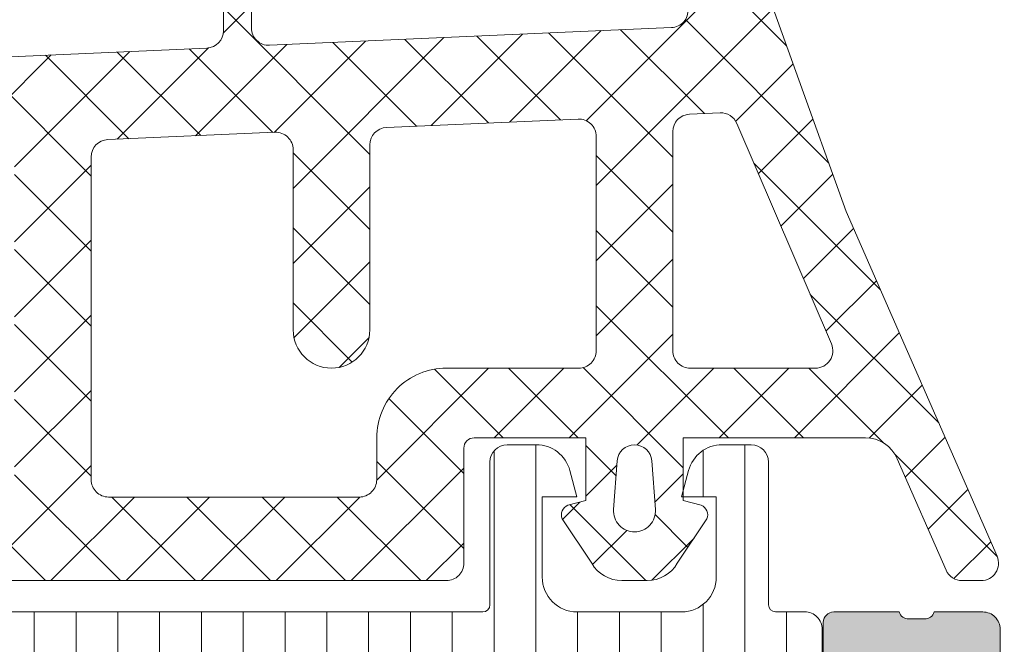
# Model space of a CAD drawing. Header units: millimetres. Extents: x 144573 to 336993, y 74252 to 247042.
# Tile 714 of 1056: x 224750 to 224778, y 180490 to 180508. Entities that reach past the tile are written whole.
import ezdxf

# ---------------------------------------------------------------- set-up
doc = ezdxf.new("R2010")
doc.units = ezdxf.units.MM
doc.layers.add('FASÁDA DETAILNÍ', color=255, linetype='Continuous', lineweight=0)
doc.layers.add('NOVA', color=255, linetype='Continuous', lineweight=0)

# ---------------------------------------------------------------- blocks, each defined once
blk = doc.blocks.new('A$C69D17D4D')
at = {"layer": 'FASÁDA DETAILNÍ'}
h = blk.add_hatch(color=256, dxfattribs=at)
edge = h.paths.add_edge_path()
edge.add_arc((1643.31799277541, 7164.499863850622), 0.500067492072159, 0.007732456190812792, 89.99226754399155)
edge.add_line((1643.318060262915, 7164.999931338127), (1639.318060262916, 7164.999931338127))
edge.add_arc((1639.318127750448, 7164.499863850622), 0.5000674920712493, 90.00773245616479, 179.9922675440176)
edge.add_line((1638.818060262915, 7164.499931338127), (1638.818060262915, 7163.199882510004))
edge.add_arc((1639.318097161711, 7163.199919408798), 0.5000369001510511, 180.0042279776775, 269.9957720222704)
edge.add_line((1639.318060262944, 7162.699882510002), (1639.818060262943, 7162.699882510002))
edge.add_line((1639.818060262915, 7162.699882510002), (1639.818060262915, 7163.699882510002))
edge.add_line((1639.818060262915, 7163.699882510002), (1641.318060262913, 7163.699882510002))
edge.add_arc((1641.318097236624, 7162.699919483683), 0.9999630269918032, -0.0021185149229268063, 90.00211851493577, ccw=False)
edge.add_line((1642.318060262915, 7162.699882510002), (1642.318060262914, 7158.699882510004))
edge.add_arc((1641.317983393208, 7158.699959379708), 1.000076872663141, 270.00440397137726, 359.99559602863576, ccw=False)
edge.add_line((1641.318060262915, 7157.699882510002), (1639.818060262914, 7157.699882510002))
edge.add_line((1639.818060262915, 7157.699882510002), (1639.818060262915, 7158.699882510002))
edge.add_line((1639.818060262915, 7158.699882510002), (1639.318060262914, 7158.699882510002))
edge.add_arc((1639.318002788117, 7158.199939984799), 0.499942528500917, 89.99341311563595, 180.0065868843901)
edge.add_line((1638.818060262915, 7158.199882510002), (1638.818060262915, 7155.399894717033))
edge.add_arc((1639.318060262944, 7155.399894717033), 0.5000000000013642, 179.9999999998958, 269.9999999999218)
edge.add_line((1639.318060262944, 7154.899894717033), (1639.518060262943, 7154.899894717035))
edge.add_arc((1639.518060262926, 7155.399894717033), 0.5, 270, 360)
edge.add_line((1640.018060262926, 7155.399894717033), (1640.018060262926, 7155.899894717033))
edge.add_arc((1640.518095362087, 7155.899859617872), 0.5000351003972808, 90.00402178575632, 179.9959782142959, ccw=False)
edge.add_line((1640.518060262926, 7156.399894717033), (1641.318063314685, 7156.399894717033))
edge.add_arc((1641.318046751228, 7155.899878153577), 0.5000165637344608, 0.0018979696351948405, 89.99810203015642, ccw=False)
edge.add_line((1641.818063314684, 7155.899894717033), (1641.818063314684, 7124.599900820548))
edge.add_line((1641.818063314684, 7124.599900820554), (1641.385666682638, 7118.56144319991))
edge.add_arc((1640.386446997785, 7118.599899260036), 0.9999594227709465, 270.00000000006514, 357.79599713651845, ccw=False)
edge.add_line((1640.386446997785, 7117.599939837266), (1633.71799478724, 7117.599939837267))
edge.add_arc((1633.717994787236, 7118.099939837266), 0.500000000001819, 180.0000000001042, 269.99999999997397, ccw=False)
edge.add_line((1633.217994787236, 7118.099939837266), (1633.217994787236, 7118.999939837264))
edge.add_arc((1632.717994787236, 7118.99993983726), 0.5000000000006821, 359.9999999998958, 449.9999999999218)
edge.add_line((1632.717994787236, 7119.499939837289), (1631.317993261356, 7119.499939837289))
edge.add_arc((1631.050472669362, 7119.57877628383), 0.2788950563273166, 268.8354106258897, 343.5801235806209, ccw=False)
edge.add_line((1631.044804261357, 7119.29993883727), (1630.591210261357, 7119.29993883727))
edge.add_arc((1630.585549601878, 7119.578806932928), 0.2789255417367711, 196.4245945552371, 271.1628700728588, ccw=False)
edge.add_line((1630.318006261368, 7119.499939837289), (1628.43799526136, 7119.499939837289))
edge.add_arc((1628.437995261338, 7119.199939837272), 0.2999999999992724, 90, 180.0000000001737)
edge.add_line((1628.13799526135, 7119.199939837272), (1628.13799526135, 7118.219965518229))
edge.add_arc((1628.437995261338, 7118.219965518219), 0.3000000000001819, 180, 269.9999999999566)
edge.add_line((1628.437995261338, 7117.919965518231), (1631.197993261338, 7117.919965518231))
edge.add_arc((1631.197993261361, 7117.799965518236), 0.1200000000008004, 0, 89.99999999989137, ccw=False)
edge.add_line((1631.317993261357, 7117.799965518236), (1631.317993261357, 7113.499939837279))
edge.add_arc((1630.817993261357, 7113.499939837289), 0.5, -90, 0, ccw=False)
edge.add_line((1630.817993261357, 7112.999939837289), (1630.117993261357, 7112.99993983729))
edge.add_line((1630.117993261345, 7112.999939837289), (1627.725172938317, 7114.381435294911))
edge.add_arc((1627.656113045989, 7114.261820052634), 0.1381197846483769, 60.00000000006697, 180)
edge.add_line((1627.517993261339, 7114.261820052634), (1627.51799326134, 7110.499939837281))
edge.add_arc((1625.517993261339, 7110.499939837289), 1.999999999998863, 269.99999999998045, 359.99999999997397, ccw=False)
edge.add_line((1625.517993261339, 7108.499939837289), (1624.94999787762, 7108.499939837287))
edge.add_arc((1624.949997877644, 7107.99993983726), 0.5000000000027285, 90.00000000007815, 124.479071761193)
edge.add_arc((1627.497471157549, 7104.290441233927), 4.999999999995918, 124.4790717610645, 174.6507719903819)
edge.add_arc((1622.656119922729, 7104.738059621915), 0.1381197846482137, 172.297562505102, 299.9999999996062)
edge.add_line((1622.725179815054, 7104.618444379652), (1625.118000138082, 7105.999939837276))
edge.add_line((1625.118000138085, 7105.999939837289), (1625.818000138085, 7105.999939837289))
edge.add_arc((1625.818000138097, 7105.499939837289), 0.5, 0, 90, ccw=False)
edge.add_line((1626.318000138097, 7105.499939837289), (1626.318000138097, 7101.199914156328))
edge.add_arc((1626.198000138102, 7101.199914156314), 0.1199999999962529, -90, 0, ccw=False)
edge.add_line((1626.198000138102, 7101.079914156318), (1623.438002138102, 7101.079914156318))
edge.add_arc((1623.438002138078, 7100.77991415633), 0.3000000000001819, 90.00000000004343, 180)
edge.add_line((1623.13800213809, 7100.77991415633), (1623.13800213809, 7099.799939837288))
edge.add_arc((1623.438002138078, 7099.799939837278), 0.3000000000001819, 179.9999999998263, 269.9999999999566)
edge.add_line((1623.438002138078, 7099.499939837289), (1625.318013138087, 7099.499939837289))
edge.add_arc((1625.585556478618, 7099.421072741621), 0.2789255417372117, 88.83712992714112, 163.5754054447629, ccw=False)
edge.add_line((1625.591217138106, 7099.699940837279), (1626.044811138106, 7099.699940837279))
edge.add_arc((1626.050479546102, 7099.42110339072), 0.2788950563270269, 16.419876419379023, 91.16458937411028, ccw=False)
edge.add_line((1626.318000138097, 7099.499939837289), (1629.318058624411, 7099.499939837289))
edge.add_line((1629.318058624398, 7099.499939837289), (1630.018161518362, 7100.200012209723))
edge.add_line((1630.018161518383, 7100.200012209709), (1630.018161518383, 7100.800018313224))
edge.add_line((1630.018161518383, 7100.800018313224), (1628.418155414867, 7100.800018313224))
edge.add_arc((1628.418164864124, 7101.300027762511), 0.5000094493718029, 180.0010827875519, 269.99891721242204, ccw=False)
edge.add_line((1627.918155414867, 7101.300018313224), (1627.918155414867, 7101.695446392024))
edge.add_arc((1628.418155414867, 7101.695446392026), 0.4999999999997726, 164.9999999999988, 180, ccw=False)
edge.add_line((1627.935192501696, 7101.824855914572), (1628.319401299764, 7103.258742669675))
edge.add_arc((1629.285327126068, 7102.999923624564), 1.000000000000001, 89.99999999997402, 165.0000000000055, ccw=False)
edge.add_line((1629.285327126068, 7103.999923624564), (1635.01814931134, 7103.999923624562))
edge.add_line((1635.018149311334, 7103.999923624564), (1635.018149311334, 7100.800018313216))
edge.add_line((1635.018149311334, 7100.800018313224), (1634.218161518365, 7100.800018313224))
edge.add_line((1634.218161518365, 7100.800018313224), (1634.218161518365, 7100.200012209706))
edge.add_line((1634.218161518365, 7100.200012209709), (1635.430594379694, 7099.500030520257))
edge.add_line((1635.430594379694, 7099.500030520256), (1636.518149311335, 7099.500030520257))
edge.add_line((1636.518149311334, 7099.500030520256), (1636.518149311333, 7114.499939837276))
edge.add_arc((1637.018149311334, 7114.499939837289), 0.5000000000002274, 90, 180, ccw=False)
edge.add_line((1637.018149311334, 7114.999939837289), (1642.818060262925, 7114.999939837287))
edge.add_arc((1642.818060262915, 7115.99993983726), 1, 269.999999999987, 360)
edge.add_line((1643.818060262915, 7115.99993983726), (1643.818060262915, 7164.499931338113))
edge = h.paths.add_edge_path(flags=16)
edge.add_line((1634.218161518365, 7105.59992362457), (1629.818161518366, 7105.59992362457))
edge.add_arc((1629.818161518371, 7106.09992362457), 0.5, 180, 270, ccw=False)
edge.add_line((1629.318161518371, 7106.09992362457), (1629.318161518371, 7110.49992362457))
edge.add_arc((1629.818161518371, 7110.499923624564), 0.5, 90, 180, ccw=False)
edge.add_line((1629.818161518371, 7110.999923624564), (1634.218161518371, 7110.999923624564))
edge.add_arc((1634.218161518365, 7110.499923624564), 0.5, 0, 90, ccw=False)
edge.add_line((1634.718161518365, 7110.499923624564), (1634.718161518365, 7106.099923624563))
edge.add_arc((1634.218161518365, 7106.09992362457), 0.5, -90, 0, ccw=False)
h = blk.add_hatch(dxfattribs=at)
h.set_pattern_fill('ANSI37', color=256, scale=0.48, angle=180, style=0)
h.set_pattern_definition([(225, (1618.818060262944, 7124.499931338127), (1.077630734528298, -1.077630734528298), []), (315, (1618.818060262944, 7124.499931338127), (1.077630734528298, 1.077630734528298), [])])
edge = h.paths.add_edge_path(flags=16)
edge.add_line((1622.219337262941, 7123.835637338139), (1622.119593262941, 7122.44278333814))
edge.add_arc((1622.718060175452, 7122.399925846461), 0.599999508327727, 175.9039194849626, 270.0000083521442)
edge.add_arc((1622.718060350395, 7122.399925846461), 0.5999995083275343, 269.9999916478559, 364.0960805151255)
edge.add_line((1623.316527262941, 7122.442783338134), (1623.216783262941, 7123.835637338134))
edge.add_arc((1622.718060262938, 7123.799922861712), 0.500000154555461, 4.096064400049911, 175.903935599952)
edge = h.paths.add_edge_path(flags=16)
edge.add_arc((1624.318056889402, 7126.999930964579), 0.49999962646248, 179.9999571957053, 270.0000428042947)
edge.add_line((1624.318057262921, 7126.499931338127), (1627.911742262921, 7126.499931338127))
edge.add_arc((1627.911742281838, 7126.999931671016), 0.5000003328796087, 269.9999978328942, 383.2180266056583)
edge.add_line((1628.371248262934, 7127.197047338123), (1625.655370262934, 7133.528149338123))
edge.add_arc((1625.195864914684, 7133.33103341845), 0.4999998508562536, 23.21808179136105, 92.50011063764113)
edge.add_line((1625.174054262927, 7133.830557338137), (1624.296247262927, 7133.792231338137))
edge.add_arc((1624.318056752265, 7133.29270772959), 0.4999994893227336, 92.49997911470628, 180.0000448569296)
edge.add_line((1623.818057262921, 7133.292707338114), (1623.818057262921, 7126.999931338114))
edge = h.paths.add_edge_path(flags=16)
edge.add_line((1598.764138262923, 7132.408093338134), (1594.615468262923, 7123.511240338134))
edge.add_arc((1595.068622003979, 7123.299931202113), 0.4999998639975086, 154.999992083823, 270.0000296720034)
edge.add_line((1595.068622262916, 7122.799931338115), (1604.418057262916, 7122.799931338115))
edge.add_arc((1604.418057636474, 7123.299930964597), 0.49999962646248, 269.9999571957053, 360.0000428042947)
edge.add_line((1604.918057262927, 7123.299931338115), (1604.918057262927, 7132.423854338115))
edge.add_arc((1604.418057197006, 7132.423854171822), 0.5000000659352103, 1.905597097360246e-05, 92.50002724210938)
edge.add_line((1604.396247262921, 7132.923378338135), (1599.195483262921, 7132.696308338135))
edge.add_arc((1599.217292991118, 7132.196782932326), 0.5000012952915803, 92.49999747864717, 154.9999080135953)
edge = h.paths.add_edge_path(flags=16)
edge.add_arc((1607.618056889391, 7123.299930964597), 0.49999962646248, 179.9999571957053, 270.0000428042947)
edge.add_line((1607.618057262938, 7122.799931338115), (1614.818057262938, 7122.799931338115))
edge.add_arc((1614.818057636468, 7123.299930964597), 0.49999962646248, 269.9999571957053, 360.0000428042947)
edge.add_line((1615.318057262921, 7123.299931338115), (1615.318057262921, 7124.499931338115))
edge.add_arc((1617.318055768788, 7124.499932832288), 1.999998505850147, 89.99995719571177, 180.0000428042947, ccw=False)
edge.add_line((1617.318057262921, 7126.499931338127), (1621.118057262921, 7126.499931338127))
edge.add_arc((1621.118057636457, 7126.999930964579), 0.49999962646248, 269.9999571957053, 360.0000428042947)
edge.add_line((1621.618057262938, 7126.999931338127), (1621.618057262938, 7133.152992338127))
edge.add_arc((1621.118057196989, 7133.152992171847), 0.5000000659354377, 1.905586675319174e-05, 92.50002724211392)
edge.add_line((1621.096247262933, 7133.65251633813), (1615.596247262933, 7133.41238133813))
edge.add_arc((1615.618056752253, 7132.912857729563), 0.4999994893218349, 92.49997911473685, 180.0000448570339)
edge.add_line((1615.118057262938, 7132.912857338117), (1615.118057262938, 7127.599931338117))
edge.add_arc((1614.018057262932, 7127.599931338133), 1.099999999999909, -180, 0, ccw=False)
edge.add_line((1612.918057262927, 7127.599931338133), (1612.918057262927, 7132.773142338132))
edge.add_arc((1612.418057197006, 7132.77314217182), 0.5000000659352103, 1.905597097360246e-05, 92.50002724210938)
edge.add_line((1612.396247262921, 7133.272666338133), (1607.596247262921, 7133.063093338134))
edge.add_arc((1607.618056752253, 7132.563569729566), 0.4999994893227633, 92.49997911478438, 180.0000448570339)
edge.add_line((1607.118057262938, 7132.563569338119), (1607.118057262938, 7123.29993133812))
edge = h.paths.add_edge_path()
edge.add_line((1592.405004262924, 7124.68638833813), (1596.502853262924, 7133.474254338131))
edge.add_ellipse((1599.221778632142, 7132.206396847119), major_axis=(-3.000002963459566, 0), ratio=1, start_angle=272.500058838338, end_angle=334.99996937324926, ccw=False)
edge.add_line((1599.090917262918, 7135.203544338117), (1599.739867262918, 7135.231878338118))
edge.add_ellipse((1599.7180577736, 7135.731401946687), major_axis=(-0.4999994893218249, 0), ratio=1, start_angle=92.49997911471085, end_angle=180.0000448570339)
edge.add_line((1600.218057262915, 7135.731402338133), (1600.218057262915, 7136.699931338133))
edge.add_ellipse((1600.318057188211, 7136.699931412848), major_axis=(-0.09999992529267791, 0), ratio=1, start_angle=-90.00004280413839, end_angle=4.280439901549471e-05, ccw=False)
edge.add_line((1600.318057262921, 7136.799931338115), (1600.918057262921, 7136.799931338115))
edge.add_ellipse((1600.918057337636, 7136.699931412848), major_axis=(-0.09999992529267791, 0), ratio=1, start_angle=179.9999571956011, end_angle=270.0000428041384, ccw=False)
edge.add_line((1601.018057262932, 7136.699931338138), (1601.018057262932, 7135.796893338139))
edge.add_ellipse((1601.518057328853, 7135.796893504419), major_axis=(-0.500000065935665, 0), ratio=1, start_angle=1.905586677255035e-05, end_angle=92.50002724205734)
edge.add_line((1601.539867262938, 7135.297369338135), (1610.440161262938, 7135.691207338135))
edge.add_ellipse((1610.418057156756, 7136.190718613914), major_axis=(-0.5000001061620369, 0), ratio=1, start_angle=92.53376922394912, end_angle=180.0000829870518)
edge.add_line((1610.918057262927, 7136.190719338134), (1610.918057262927, 7136.799931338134))
edge.add_ellipse((1611.018057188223, 7136.799931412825), major_axis=(-0.09999992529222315, 0), ratio=1, start_angle=-90.00004280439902, end_angle=4.280439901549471e-05, ccw=False)
edge.add_line((1611.018057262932, 7136.899931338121), (1611.618057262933, 7136.899931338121))
edge.add_ellipse((1611.618057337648, 7136.799931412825), major_axis=(-0.09999992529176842, 0), ratio=1, start_angle=179.9999571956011, end_angle=270.00004280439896, ccw=False)
edge.add_line((1611.718057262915, 7136.799931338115), (1611.718057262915, 7136.270369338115))
edge.add_ellipse((1612.218057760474, 7136.270369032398), major_axis=(-0.5000004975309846, 0), ratio=1, start_angle=-3.503417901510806e-05, end_angle=92.5336979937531)
edge.add_line((1612.240161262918, 7135.770857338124), (1623.780386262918, 7136.281513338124))
edge.add_ellipse((1623.758576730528, 7136.78103793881), major_axis=(-0.5000004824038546, 0), ratio=1, start_angle=92.49997908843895, end_angle=183.2170573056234)
edge.add_line((1624.25778926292, 7136.809097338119), (1623.96922626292, 7141.942840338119))
edge.add_ellipse((1623.558808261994, 7141.827284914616), major_axis=(-0.426375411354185, 0), ratio=1, start_angle=195.7248544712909, end_angle=339.2410276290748)
edge.add_line((1623.160113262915, 7141.978408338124), (1623.161353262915, 7141.745805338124))
edge.add_line((1623.161353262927, 7141.745805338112), (1623.459491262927, 7139.863226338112))
edge.add_line((1623.45949126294, 7139.863226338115), (1623.05906526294, 7137.013941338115))
edge.add_ellipse((1622.761984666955, 7137.05569193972), major_axis=(-0.2999999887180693, 0), ratio=1, start_angle=55.402253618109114, end_angle=172.0002559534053, ccw=False)
edge.add_ellipse((1624.295098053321, 7139.278263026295), major_axis=(-3.000047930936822, 0), ratio=1, start_angle=-18.008424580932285, end_angle=55.40235871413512, ccw=False)
edge.add_line((1621.442019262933, 7140.205748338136), (1622.075595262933, 7142.460639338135))
edge.add_ellipse((1622.850807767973, 7142.299709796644), major_axis=(-0.7917403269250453, 0), ratio=1, start_angle=276.798346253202, end_angle=348.2723102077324, ccw=False)
edge.add_line((1622.757085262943, 7143.085883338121), (1623.815295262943, 7143.08710433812))
edge.add_ellipse((1623.686171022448, 7141.908018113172), major_axis=(-1.18613548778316, 0), ratio=1, start_angle=198.6555764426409, end_angle=263.7503218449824, ccw=False)
edge.add_line((1624.809985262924, 7142.28743733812), (1625.904318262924, 7139.04609733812))
edge.add_line((1625.904318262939, 7139.046097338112), (1628.794096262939, 7130.996302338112))
edge.add_line((1628.794096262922, 7130.996302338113), (1633.126905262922, 7121.098425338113))
edge.add_ellipse((1632.667896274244, 7120.900155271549), major_axis=(-0.5000002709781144, 0), ratio=1, start_angle=90.06657637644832, end_angle=203.3620494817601, ccw=False)
edge.add_line((1632.668477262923, 7120.400155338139), (1632.121776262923, 7120.399520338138))
edge.add_ellipse((1632.121195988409, 7120.899520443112), major_axis=(-0.50000044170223, 0), ratio=1, start_angle=23.92082453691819, end_angle=90.06649451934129, ccw=False)
edge.add_line((1631.664142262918, 7120.69678333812), (1630.262386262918, 7123.90078633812))
edge.add_ellipse((1629.346245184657, 7123.499932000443), major_axis=(-0.9999993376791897, 0), ratio=1, start_angle=203.6316147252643, end_angle=270.0000528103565)
edge.add_line((1629.346244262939, 7124.499931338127), (1624.118302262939, 7124.499931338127))
edge.add_line((1624.118302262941, 7124.499931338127), (1624.118293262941, 7122.700452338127))
edge.add_line((1624.118293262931, 7122.700452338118), (1624.633094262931, 7122.562510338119))
edge.add_ellipse((1624.518329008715, 7122.285356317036), major_axis=(-0.2999756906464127, 0), ratio=1, start_angle=157.4964333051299, end_angle=247.5062997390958, ccw=False)
edge.add_line((1624.795463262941, 7122.170543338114), (1623.946296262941, 7120.900416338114))
edge.add_ellipse((1623.080432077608, 7121.400137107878), major_axis=(-0.9997207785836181, 0), ratio=1, start_angle=89.99238815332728, end_angle=150.0092393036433, ccw=False)
edge.add_line((1623.080299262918, 7120.400416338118), (1622.355938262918, 7120.400447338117))
edge.add_ellipse((1622.356146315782, 7121.400185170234), major_axis=(-0.9997378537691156, 0), ratio=1, start_angle=29.99132494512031, end_angle=89.98807632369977, ccw=False)
edge.add_line((1621.490272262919, 7120.900447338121), (1620.64110526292, 7122.170543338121))
edge.add_ellipse((1620.918252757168, 7122.285355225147), major_axis=(-0.2999875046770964, 0), ratio=1, start_angle=-67.50139619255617, end_angle=22.502406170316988, ccw=False)
edge.add_line((1620.803459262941, 7122.562510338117), (1621.318275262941, 7122.700482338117))
edge.add_line((1621.318275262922, 7122.700482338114), (1621.318283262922, 7124.499931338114))
edge.add_line((1621.318283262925, 7124.499931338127), (1618.118056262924, 7124.499931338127))
edge.add_ellipse((1618.118056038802, 7124.199931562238), major_axis=(-0.2999997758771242, 0), ratio=1, start_angle=-90.0000428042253, end_angle=4.280439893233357e-05)
edge.add_line((1617.818056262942, 7124.199931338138), (1617.818056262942, 7120.899935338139))
edge.add_ellipse((1617.318056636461, 7120.899934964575), major_axis=(-0.49999962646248, 0), ratio=1, start_angle=89.99995719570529, end_angle=180.0000428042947, ccw=False)
edge.add_line((1617.318056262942, 7120.399935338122), (1590.420434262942, 7120.399935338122))
edge.add_line((1590.420434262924, 7120.399935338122), (1589.525316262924, 7121.950327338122))
edge.add_ellipse((1589.958328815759, 7122.200327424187), major_axis=(-0.4999999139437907, 0), ratio=1, start_angle=-89.99993664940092, end_angle=30.000017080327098, ccw=False)
edge.add_line((1589.958328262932, 7122.700327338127), (1589.958328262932, 7124.397698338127))
edge.add_line((1589.958328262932, 7124.397698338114), (1591.951850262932, 7124.397698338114))
edge.add_ellipse((1591.951850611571, 7124.89769859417), major_axis=(-0.5000002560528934, 0), ratio=1, start_angle=89.99996004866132, end_angle=154.9998714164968)
h = blk.add_hatch(dxfattribs=at)
h.set_pattern_fill('ANSI37', color=256, scale=0.48, angle=180, style=0)
h.set_pattern_definition([(225, (1618.818060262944, 7124.499931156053), (1.077630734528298, -1.077630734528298), []), (315, (1618.818060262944, 7124.499931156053), (1.077630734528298, 1.077630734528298), [])])
edge = h.paths.add_edge_path(flags=16)
edge.add_line((1622.219337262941, 7123.835637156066), (1622.119593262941, 7122.442783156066))
edge.add_arc((1622.718060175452, 7122.399925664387), 0.599999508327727, 175.9039194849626, 270.0000083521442)
edge.add_arc((1622.718060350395, 7122.399925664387), 0.5999995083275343, 269.9999916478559, 364.0960805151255)
edge.add_line((1623.316527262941, 7122.442783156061), (1623.216783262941, 7123.83563715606))
edge.add_arc((1622.718060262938, 7123.799922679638), 0.500000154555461, 4.096064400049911, 175.903935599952)
edge = h.paths.add_edge_path(flags=16)
edge.add_arc((1624.318056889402, 7126.999930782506), 0.49999962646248, 179.9999571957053, 270.0000428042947)
edge.add_line((1624.318057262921, 7126.499931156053), (1627.911742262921, 7126.499931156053))
edge.add_arc((1627.911742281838, 7126.999931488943), 0.5000003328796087, 269.9999978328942, 383.2180266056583)
edge.add_line((1628.371248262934, 7127.197047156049), (1625.655370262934, 7133.528149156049))
edge.add_arc((1625.195864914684, 7133.331033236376), 0.4999998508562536, 23.21808179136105, 92.50011063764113)
edge.add_line((1625.174054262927, 7133.830557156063), (1624.296247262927, 7133.792231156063))
edge.add_arc((1624.318056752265, 7133.292707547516), 0.4999994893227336, 92.49997911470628, 180.0000448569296)
edge.add_line((1623.818057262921, 7133.292707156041), (1623.818057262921, 7126.99993115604))
edge = h.paths.add_edge_path(flags=16)
edge.add_line((1598.764138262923, 7132.40809315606), (1594.615468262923, 7123.511240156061))
edge.add_arc((1595.068622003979, 7123.299931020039), 0.4999998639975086, 154.999992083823, 270.0000296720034)
edge.add_line((1595.068622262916, 7122.799931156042), (1604.418057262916, 7122.799931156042))
edge.add_arc((1604.418057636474, 7123.299930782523), 0.49999962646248, 269.9999571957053, 360.0000428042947)
edge.add_line((1604.918057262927, 7123.299931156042), (1604.918057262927, 7132.423854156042))
edge.add_arc((1604.418057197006, 7132.423853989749), 0.5000000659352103, 1.905597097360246e-05, 92.50002724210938)
edge.add_line((1604.396247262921, 7132.923378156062), (1599.195483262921, 7132.696308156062))
edge.add_arc((1599.217292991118, 7132.196782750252), 0.5000012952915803, 92.49999747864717, 154.9999080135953)
edge = h.paths.add_edge_path(flags=16)
edge.add_arc((1607.618056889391, 7123.299930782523), 0.49999962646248, 179.9999571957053, 270.0000428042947)
edge.add_line((1607.618057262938, 7122.799931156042), (1614.818057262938, 7122.799931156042))
edge.add_arc((1614.818057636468, 7123.299930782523), 0.49999962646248, 269.9999571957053, 360.0000428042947)
edge.add_line((1615.318057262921, 7123.299931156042), (1615.318057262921, 7124.499931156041))
edge.add_arc((1617.318055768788, 7124.499932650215), 1.999998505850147, 89.99995719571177, 180.0000428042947, ccw=False)
edge.add_line((1617.318057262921, 7126.499931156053), (1621.118057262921, 7126.499931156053))
edge.add_arc((1621.118057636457, 7126.999930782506), 0.49999962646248, 269.9999571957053, 360.0000428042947)
edge.add_line((1621.618057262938, 7126.999931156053), (1621.618057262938, 7133.152992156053))
edge.add_arc((1621.118057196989, 7133.152991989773), 0.5000000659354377, 1.905586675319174e-05, 92.50002724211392)
edge.add_line((1621.096247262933, 7133.652516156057), (1615.596247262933, 7133.412381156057))
edge.add_arc((1615.618056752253, 7132.91285754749), 0.4999994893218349, 92.49997911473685, 180.0000448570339)
edge.add_line((1615.118057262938, 7132.912857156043), (1615.118057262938, 7127.599931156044))
edge.add_arc((1614.018057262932, 7127.599931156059), 1.099999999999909, -180, 0, ccw=False)
edge.add_line((1612.918057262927, 7127.599931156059), (1612.918057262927, 7132.773142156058))
edge.add_arc((1612.418057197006, 7132.773141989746), 0.5000000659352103, 1.905597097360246e-05, 92.50002724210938)
edge.add_line((1612.396247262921, 7133.272666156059), (1607.596247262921, 7133.06309315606))
edge.add_arc((1607.618056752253, 7132.563569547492), 0.4999994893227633, 92.49997911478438, 180.0000448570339)
edge.add_line((1607.118057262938, 7132.563569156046), (1607.118057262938, 7123.299931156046))
edge = h.paths.add_edge_path()
edge.add_line((1592.405004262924, 7124.686388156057), (1596.502853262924, 7133.474254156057))
edge.add_ellipse((1599.221778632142, 7132.206396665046), major_axis=(-3.000002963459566, 0), ratio=1, start_angle=272.500058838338, end_angle=334.99996937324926, ccw=False)
edge.add_line((1599.090917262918, 7135.203544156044), (1599.739867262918, 7135.231878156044))
edge.add_ellipse((1599.7180577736, 7135.731401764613), major_axis=(-0.4999994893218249, 0), ratio=1, start_angle=92.49997911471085, end_angle=180.0000448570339)
edge.add_line((1600.218057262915, 7135.73140215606), (1600.218057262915, 7136.699931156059))
edge.add_ellipse((1600.318057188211, 7136.699931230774), major_axis=(-0.09999992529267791, 0), ratio=1, start_angle=-90.00004280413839, end_angle=4.280439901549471e-05, ccw=False)
edge.add_line((1600.318057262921, 7136.799931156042), (1600.918057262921, 7136.799931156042))
edge.add_ellipse((1600.918057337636, 7136.699931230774), major_axis=(-0.09999992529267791, 0), ratio=1, start_angle=179.9999571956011, end_angle=270.0000428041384, ccw=False)
edge.add_line((1601.018057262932, 7136.699931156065), (1601.018057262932, 7135.796893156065))
edge.add_ellipse((1601.518057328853, 7135.796893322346), major_axis=(-0.500000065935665, 0), ratio=1, start_angle=1.905586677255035e-05, end_angle=92.50002724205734)
edge.add_line((1601.539867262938, 7135.297369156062), (1610.440161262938, 7135.691207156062))
edge.add_ellipse((1610.418057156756, 7136.190718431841), major_axis=(-0.5000001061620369, 0), ratio=1, start_angle=92.53376922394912, end_angle=180.0000829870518)
edge.add_line((1610.918057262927, 7136.19071915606), (1610.918057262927, 7136.799931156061))
edge.add_ellipse((1611.018057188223, 7136.799931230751), major_axis=(-0.09999992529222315, 0), ratio=1, start_angle=-90.00004280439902, end_angle=4.280439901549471e-05, ccw=False)
edge.add_line((1611.018057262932, 7136.899931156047), (1611.618057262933, 7136.899931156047))
edge.add_ellipse((1611.618057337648, 7136.799931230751), major_axis=(-0.09999992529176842, 0), ratio=1, start_angle=179.9999571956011, end_angle=270.00004280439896, ccw=False)
edge.add_line((1611.718057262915, 7136.799931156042), (1611.718057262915, 7136.270369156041))
edge.add_ellipse((1612.218057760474, 7136.270368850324), major_axis=(-0.5000004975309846, 0), ratio=1, start_angle=-3.503417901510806e-05, end_angle=92.5336979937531)
edge.add_line((1612.240161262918, 7135.770857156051), (1623.780386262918, 7136.28151315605))
edge.add_ellipse((1623.758576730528, 7136.781037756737), major_axis=(-0.5000004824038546, 0), ratio=1, start_angle=92.49997908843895, end_angle=183.2170573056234)
edge.add_line((1624.25778926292, 7136.809097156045), (1623.96922626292, 7141.942840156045))
edge.add_ellipse((1623.558808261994, 7141.827284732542), major_axis=(-0.426375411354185, 0), ratio=1, start_angle=195.7248544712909, end_angle=339.2410276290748)
edge.add_line((1623.160113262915, 7141.97840815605), (1623.161353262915, 7141.745805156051))
edge.add_line((1623.161353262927, 7141.745805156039), (1623.459491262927, 7139.863226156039))
edge.add_line((1623.45949126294, 7139.863226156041), (1623.05906526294, 7137.013941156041))
edge.add_ellipse((1622.761984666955, 7137.055691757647), major_axis=(-0.2999999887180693, 0), ratio=1, start_angle=55.402253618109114, end_angle=172.0002559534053, ccw=False)
edge.add_ellipse((1624.295098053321, 7139.278262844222), major_axis=(-3.000047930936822, 0), ratio=1, start_angle=-18.008424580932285, end_angle=55.40235871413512, ccw=False)
edge.add_line((1621.442019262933, 7140.205748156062), (1622.075595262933, 7142.460639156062))
edge.add_ellipse((1622.850807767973, 7142.29970961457), major_axis=(-0.7917403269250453, 0), ratio=1, start_angle=276.798346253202, end_angle=348.2723102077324, ccw=False)
edge.add_line((1622.757085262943, 7143.085883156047), (1623.815295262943, 7143.087104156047))
edge.add_ellipse((1623.686171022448, 7141.908017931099), major_axis=(-1.18613548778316, 0), ratio=1, start_angle=198.6555764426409, end_angle=263.7503218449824, ccw=False)
edge.add_line((1624.809985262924, 7142.287437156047), (1625.904318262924, 7139.046097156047))
edge.add_line((1625.904318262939, 7139.046097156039), (1628.794096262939, 7130.996302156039))
edge.add_line((1628.794096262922, 7130.99630215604), (1633.126905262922, 7121.098425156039))
edge.add_ellipse((1632.667896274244, 7120.900155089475), major_axis=(-0.5000002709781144, 0), ratio=1, start_angle=90.06657637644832, end_angle=203.3620494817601, ccw=False)
edge.add_line((1632.668477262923, 7120.400155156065), (1632.121776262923, 7120.399520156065))
edge.add_ellipse((1632.121195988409, 7120.899520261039), major_axis=(-0.50000044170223, 0), ratio=1, start_angle=23.92082453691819, end_angle=90.06649451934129, ccw=False)
edge.add_line((1631.664142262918, 7120.696783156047), (1630.262386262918, 7123.900786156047))
edge.add_ellipse((1629.346245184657, 7123.499931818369), major_axis=(-0.9999993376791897, 0), ratio=1, start_angle=203.6316147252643, end_angle=270.0000528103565)
edge.add_line((1629.346244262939, 7124.499931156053), (1624.118302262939, 7124.499931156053))
edge.add_line((1624.118302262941, 7124.499931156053), (1624.118293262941, 7122.700452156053))
edge.add_line((1624.118293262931, 7122.700452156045), (1624.633094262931, 7122.562510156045))
edge.add_ellipse((1624.518329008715, 7122.285356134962), major_axis=(-0.2999756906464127, 0), ratio=1, start_angle=157.4964333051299, end_angle=247.5062997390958, ccw=False)
edge.add_line((1624.795463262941, 7122.17054315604), (1623.946296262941, 7120.900416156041))
edge.add_ellipse((1623.080432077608, 7121.400136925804), major_axis=(-0.9997207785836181, 0), ratio=1, start_angle=89.99238815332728, end_angle=150.0092393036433, ccw=False)
edge.add_line((1623.080299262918, 7120.400416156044), (1622.355938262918, 7120.400447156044))
edge.add_ellipse((1622.356146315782, 7121.400184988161), major_axis=(-0.9997378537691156, 0), ratio=1, start_angle=29.99132494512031, end_angle=89.98807632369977, ccw=False)
edge.add_line((1621.490272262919, 7120.900447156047), (1620.64110526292, 7122.170543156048))
edge.add_ellipse((1620.918252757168, 7122.285355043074), major_axis=(-0.2999875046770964, 0), ratio=1, start_angle=-67.50139619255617, end_angle=22.502406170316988, ccw=False)
edge.add_line((1620.803459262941, 7122.562510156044), (1621.318275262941, 7122.700482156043))
edge.add_line((1621.318275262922, 7122.70048215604), (1621.318283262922, 7124.49993115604))
edge.add_line((1621.318283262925, 7124.499931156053), (1618.118056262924, 7124.499931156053))
edge.add_ellipse((1618.118056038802, 7124.199931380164), major_axis=(-0.2999997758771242, 0), ratio=1, start_angle=-90.0000428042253, end_angle=4.280439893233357e-05)
edge.add_line((1617.818056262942, 7124.199931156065), (1617.818056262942, 7120.899935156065))
edge.add_ellipse((1617.318056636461, 7120.899934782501), major_axis=(-0.49999962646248, 0), ratio=1, start_angle=89.99995719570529, end_angle=180.0000428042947, ccw=False)
edge.add_line((1617.318056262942, 7120.399935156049), (1590.420434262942, 7120.399935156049))
edge.add_line((1590.420434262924, 7120.399935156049), (1589.525316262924, 7121.950327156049))
edge.add_ellipse((1589.958328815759, 7122.200327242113), major_axis=(-0.4999999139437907, 0), ratio=1, start_angle=-89.99993664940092, end_angle=30.000017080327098, ccw=False)
edge.add_line((1589.958328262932, 7122.700327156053), (1589.958328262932, 7124.397698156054))
edge.add_line((1589.958328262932, 7124.397698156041), (1591.951850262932, 7124.397698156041))
edge.add_ellipse((1591.951850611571, 7124.897698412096), major_axis=(-0.5000002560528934, 0), ratio=1, start_angle=89.99996004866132, end_angle=154.9998714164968)
h = blk.add_hatch(dxfattribs=at)
h.set_pattern_fill('LINIE', color=256, scale=1.2, angle=90, style=0)
h.set_pattern_definition([(90, (19.28296211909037, -0.6246130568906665), (-1.2, 7.347638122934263e-17), [])])
edge = h.paths.add_edge_path()
edge.add_arc((1628.407976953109, 7118.190741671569), 0.2999999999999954, -179.99792470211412, -89.99792470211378, ccw=False)
edge.add_line((1628.107976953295, 7118.190730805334), (1628.107948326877, 7119.001062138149))
edge.add_arc((1627.607951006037, 7119.001046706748), 0.4999973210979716, 0.001768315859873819, 90.0023822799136)
edge.add_line((1627.607930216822, 7119.50104402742), (1626.766857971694, 7119.50236457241))
edge.add_arc((1626.766857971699, 7119.702364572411), 0.1999999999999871, -179.99999999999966, -89.99999999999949, ccw=False)
edge.add_line((1626.566857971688, 7119.702364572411), (1626.566857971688, 7123.8023645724))
edge.add_arc((1626.066857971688, 7123.802364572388), 0.5000000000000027, -5.216109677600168e-13, 89.99999999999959)
edge.add_line((1626.066857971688, 7124.302364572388), (1625.23610874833, 7124.302364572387))
edge.add_arc((1625.23610874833, 7123.302364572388), 0.9999999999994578, 90.00000000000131, 164.9999999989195)
edge.add_line((1624.270182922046, 7123.561183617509), (1624.066857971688, 7122.802364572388))
edge.add_line((1624.066857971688, 7122.802364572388), (1625.066857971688, 7122.802364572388))
edge.add_line((1625.066857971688, 7122.802364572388), (1625.066857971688, 7120.5023645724))
edge.add_arc((1624.062731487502, 7120.504073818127), 1.004127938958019, -89.76591227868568, -0.09753001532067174, ccw=False)
edge.add_line((1624.066833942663, 7119.499954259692), (1621.066955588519, 7119.499954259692))
edge.add_arc((1621.070983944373, 7120.504073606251), 1.004127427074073, 180.0975179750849, 269.77014032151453, ccw=False)
edge.add_line((1620.066857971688, 7120.5023645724), (1620.066857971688, 7122.802364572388))
edge.add_line((1620.066857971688, 7122.802364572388), (1621.066857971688, 7122.802364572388))
edge.add_line((1621.066857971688, 7122.802364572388), (1620.863533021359, 7123.561183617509))
edge.add_arc((1619.897607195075, 7123.302364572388), 1.000000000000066, 15.00000000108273, 89.99999999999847)
edge.add_line((1619.897607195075, 7124.302364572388), (1619.066857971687, 7124.302364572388))
edge.add_arc((1619.066857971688, 7123.802364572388), 0.4999999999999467, 89.99999999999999, 180)
edge.add_line((1618.566857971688, 7123.802364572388), (1618.566857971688, 7119.702364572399))
edge.add_arc((1618.362684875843, 7119.7040931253), 0.2041804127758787, -88.8441310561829, -0.4850610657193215, ccw=False)
edge.add_line((1618.366803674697, 7119.499954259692), (1592.525436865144, 7119.499931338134))
edge.add_arc((1592.525452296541, 7118.99993401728), 0.4999973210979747, 90.00176831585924, 180.002382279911)
edge.add_line((1592.025454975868, 7118.999913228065), (1592.025483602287, 7118.18958189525))
edge.add_arc((1591.725483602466, 7118.189571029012), 0.299999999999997, -89.9979247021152, 0.0020752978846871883, ccw=False)
edge.add_line((1591.725494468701, 7117.889571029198), (1589.325496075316, 7117.889816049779))
edge.add_arc((1589.325511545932, 7117.389820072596), 0.499995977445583, 90.00177281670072, 180.0023777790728)
edge.add_line((1588.825515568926, 7117.389799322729), (1588.82564221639, 7113.913257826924))
edge.add_arc((1589.81545513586, 7114.05560432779), 0.99999607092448, 188.1836833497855, 302.7290913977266)
edge.add_line((1590.356120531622, 7113.214371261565), (1592.639729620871, 7114.532923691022))
edge.add_arc((1592.88974527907, 7114.099920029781), 0.5000000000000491, 90.00213520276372, 120.00207189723, ccw=False)
edge.add_line((1592.889726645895, 7114.599920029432), (1627.243995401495, 7114.601006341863))
edge.add_arc((1627.244012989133, 7114.101006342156), 0.5000000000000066, 60.00207869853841, 90.00201539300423, ccw=False)
edge.add_line((1627.493997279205, 7114.53402811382), (1629.77770188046, 7113.215641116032))
edge.add_arc((1630.31830633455, 7114.056913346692), 0.9999960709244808, 237.2750591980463, 351.8204672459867)
edge.add_line((1631.308129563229, 7113.914638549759), (1631.308002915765, 7117.391180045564))
edge.add_arc((1630.808006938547, 7117.391164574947), 0.4999959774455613, 0.001772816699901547, 90.00237777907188)
edge.add_line((1630.80798618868, 7117.891160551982), (1628.407987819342, 7117.890741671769))
edge = h.paths.add_edge_path(flags=16)
edge.add_line((1604.216864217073, 7117.700466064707), (1604.216864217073, 7116.400471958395))
edge.add_arc((1603.716867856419, 7116.400468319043), 0.4999963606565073, -90.00041704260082, 0.00041704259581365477, ccw=False)
edge.add_line((1603.716864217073, 7115.90047195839), (1594.866870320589, 7115.90047195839))
edge.add_arc((1594.86686668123, 7116.400468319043), 0.4999963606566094, -180.000417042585, -89.99958295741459, ccw=False)
edge.add_line((1594.366870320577, 7116.40047195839), (1594.366870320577, 7117.700466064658))
edge.add_arc((1594.866870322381, 7117.700482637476), 0.5000000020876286, 90.00000020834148, 180.0018991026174, ccw=False)
edge.add_line((1594.866870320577, 7118.200482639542), (1603.716864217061, 7118.200482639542))
edge.add_arc((1603.716864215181, 7117.700482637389), 0.5000000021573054, -0.0018990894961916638, 89.99999978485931, ccw=False)
edge = h.paths.add_edge_path(flags=16)
edge.add_arc((1614.416870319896, 7117.700482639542), 0.4999999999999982, -2.2737367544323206e-13, 90.000000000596, ccw=False)
edge.add_line((1614.916870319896, 7117.700482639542), (1614.916870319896, 7116.40047195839))
edge.add_arc((1614.416870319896, 7116.40047195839), 0.4999999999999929, -90.00000000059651, -2.8421709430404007e-13, ccw=False)
edge.add_line((1614.416870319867, 7115.90047195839), (1605.716864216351, 7115.90047195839))
edge.add_arc((1605.716864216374, 7116.40047195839), 0.5000000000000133, 180.0000000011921, 269.99999999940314, ccw=False)
edge.add_line((1605.216864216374, 7116.40047195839), (1605.216864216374, 7117.700482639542))
edge.add_arc((1605.716864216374, 7117.700482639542), 0.5000000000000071, 90.0000000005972, 180.0000000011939, ccw=False)
edge.add_line((1605.716864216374, 7118.200482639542), (1614.41687031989, 7118.200482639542))
edge = h.paths.add_edge_path(flags=16)
edge.add_arc((1616.41686668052, 7116.400468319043), 0.4999963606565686, -180.00041704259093, -89.99958295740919, ccw=False)
edge.add_line((1615.916870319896, 7116.40047195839), (1615.916870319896, 7117.700466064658))
edge.add_arc((1616.4168703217, 7117.700482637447), 0.5000000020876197, 90.00000020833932, 180.0018991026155, ccw=False)
edge.add_line((1616.416870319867, 7118.200482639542), (1625.26687947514, 7118.200482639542))
edge.add_arc((1625.266879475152, 7117.700497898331), 0.4999847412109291, -6.252776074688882e-13, 90.00000000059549, ccw=False)
edge.add_line((1625.766864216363, 7117.700497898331), (1625.766864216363, 7116.400487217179))
edge.add_arc((1625.266848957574, 7116.400487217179), 0.5000152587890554, -90.00000000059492, 1.0800249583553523e-12, ccw=False)
edge.add_line((1625.266848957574, 7115.90047195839), (1616.416870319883, 7115.90047195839))
for p, q in [((1619.897607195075, 7124.302364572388), (1619.066857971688, 7124.302364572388)), ((1626.066857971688, 7124.302364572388), (1625.23610874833, 7124.302364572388)), ((1618.566857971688, 7123.802364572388), (1618.566857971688, 7119.702364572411)), ((1626.566857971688, 7119.702364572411), (1626.566857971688, 7123.802364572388)), ((1621.066857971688, 7122.802364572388), (1620.863533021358, 7123.561183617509)), ((1624.270182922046, 7123.561183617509), (1624.066857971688, 7122.802364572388)), ((1620.066857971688, 7120.5023645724), (1620.066857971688, 7122.802364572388)), ((1620.066857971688, 7122.802364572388), (1621.066857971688, 7122.802364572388)), ((1624.066857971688, 7122.802364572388), (1625.066857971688, 7122.802364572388)), ((1625.066857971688, 7122.802364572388), (1625.066857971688, 7120.5023645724)), ((1618.366803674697, 7119.499954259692), (1592.525436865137, 7119.499931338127)), ((1624.066833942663, 7119.499954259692), (1621.066955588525, 7119.499954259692)), ((1627.607930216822, 7119.50104402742), (1626.766857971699, 7119.5023645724)), ((1628.107976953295, 7118.190730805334), (1628.107948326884, 7119.001062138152))]:
    blk.add_line(p, q, dxfattribs=at)
blk.add_lwpolyline([(1633.217994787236, 7118.099939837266), (1633.217994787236, 7118.99993983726, 0.4142135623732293), (1632.717994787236, 7119.499939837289), (1631.317993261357, 7119.499939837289, -0.3382124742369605), (1631.044804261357, 7119.29993883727), (1630.591210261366, 7119.29993883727, -0.33818117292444), (1630.318006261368, 7119.499939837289), (1628.437995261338, 7119.499939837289, 0.414213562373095), (1628.13799526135, 7119.199939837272), (1628.13799526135, 7118.219965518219, 0.414213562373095)], format="xyb", dxfattribs=at)
at = {"layer": 'FASÁDA DETAILNÍ', "extrusion": (0, 0, -1)}
for points in [[(-1601.018057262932, 7136.699931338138), (-1601.018057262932, 7135.79689333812), (-1601.018057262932, 7135.79689333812, -0.427052), (-1601.539867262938, 7135.297369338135), (-1610.44016126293, 7135.691207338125), (-1610.44016126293, 7135.691207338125, -0.40132), (-1610.918057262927, 7136.190719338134), (-1610.918057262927, 7136.799931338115)], [(-1611.718057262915, 7136.799931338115), (-1611.718057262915, 7136.270369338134), (-1611.718057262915, 7136.270369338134, -0.427226), (-1612.240161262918, 7135.770857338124), (-1623.780386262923, 7136.281513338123), (-1623.780386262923, 7136.281513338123, -0.417884), (-1624.25778926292, 7136.809097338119)], [(-1625.904318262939, 7139.046097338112), (-1628.794096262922, 7130.996302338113), (-1633.126905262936, 7121.098425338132), (-1633.126905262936, 7121.098425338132, 0.538982), (-1632.668477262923, 7120.400155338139), (-1632.121776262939, 7120.399520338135), (-1632.121776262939, 7120.399520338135, 0.296905), (-1631.664142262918, 7120.69678333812), (-1630.262386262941, 7123.900786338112), (-1630.262386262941, 7123.900786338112, -0.297963), (-1629.346244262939, 7124.499931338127), (-1624.118302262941, 7124.499931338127), (-1624.118293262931, 7122.700452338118), (-1624.633094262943, 7122.562510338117), (-1624.633094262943, 7122.562510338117, 0.414264), (-1624.795463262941, 7122.170543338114), (-1623.946296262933, 7120.900416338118), (-1623.946296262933, 7120.900416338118, 0.268028), (-1623.080299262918, 7120.400416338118), (-1622.355938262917, 7120.400447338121), (-1622.355938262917, 7120.400447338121, 0.267934), (-1621.490272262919, 7120.900447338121), (-1620.641105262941, 7122.170543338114), (-1620.641105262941, 7122.170543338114, 0.414233), (-1620.803459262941, 7122.562510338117), (-1621.318275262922, 7122.700482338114), (-1621.318283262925, 7124.499931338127), (-1618.118056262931, 7124.499931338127), (-1618.118056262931, 7124.499931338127, -0.414214), (-1617.818056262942, 7124.199931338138), (-1617.818056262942, 7120.899935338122), (-1617.818056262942, 7120.899935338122, 0.414214), (-1617.318056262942, 7120.399935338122), (-1590.420434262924, 7120.399935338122)], [(-1601.018057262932, 7136.699931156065), (-1601.018057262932, 7135.796893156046), (-1601.018057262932, 7135.796893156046, -0.427052), (-1601.539867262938, 7135.297369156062), (-1610.44016126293, 7135.691207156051), (-1610.44016126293, 7135.691207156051, -0.40132), (-1610.918057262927, 7136.19071915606), (-1610.918057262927, 7136.799931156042)], [(-1611.718057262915, 7136.799931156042), (-1611.718057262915, 7136.27036915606), (-1611.718057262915, 7136.27036915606, -0.427226), (-1612.240161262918, 7135.770857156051), (-1623.780386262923, 7136.281513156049), (-1623.780386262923, 7136.281513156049, -0.417884), (-1624.25778926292, 7136.809097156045)], [(-1625.904318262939, 7139.046097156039), (-1628.794096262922, 7130.99630215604), (-1633.126905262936, 7121.098425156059), (-1633.126905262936, 7121.098425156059, 0.538982), (-1632.668477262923, 7120.400155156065), (-1632.121776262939, 7120.399520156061), (-1632.121776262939, 7120.399520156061, 0.296905), (-1631.664142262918, 7120.696783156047), (-1630.262386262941, 7123.900786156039), (-1630.262386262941, 7123.900786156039, -0.297963), (-1629.346244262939, 7124.499931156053), (-1624.118302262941, 7124.499931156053), (-1624.118293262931, 7122.700452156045), (-1624.633094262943, 7122.562510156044), (-1624.633094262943, 7122.562510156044, 0.414264), (-1624.795463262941, 7122.17054315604), (-1623.946296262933, 7120.900416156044), (-1623.946296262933, 7120.900416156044, 0.268028), (-1623.080299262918, 7120.400416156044), (-1622.355938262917, 7120.400447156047), (-1622.355938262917, 7120.400447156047, 0.267934), (-1621.490272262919, 7120.900447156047), (-1620.641105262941, 7122.17054315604), (-1620.641105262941, 7122.17054315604, 0.414233), (-1620.803459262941, 7122.562510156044), (-1621.318275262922, 7122.70048215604), (-1621.318283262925, 7124.499931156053), (-1618.118056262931, 7124.499931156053), (-1618.118056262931, 7124.499931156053, -0.414214), (-1617.818056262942, 7124.199931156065), (-1617.818056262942, 7120.899935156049), (-1617.818056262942, 7120.899935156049, 0.414214), (-1617.318056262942, 7120.399935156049), (-1590.420434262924, 7120.399935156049)]]:
    blk.add_lwpolyline(points, format="xyb", dxfattribs=at)
at = {"layer": 'FASÁDA DETAILNÍ'}
for points in [[(1623.818057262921, 7126.999931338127, 0.414214), (1624.318057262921, 7126.499931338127), (1627.911742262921, 7126.499931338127), (1627.911742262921, 7126.499931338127, 0.538546), (1628.371248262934, 7127.197047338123), (1625.655370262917, 7133.528149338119), (1625.655370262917, 7133.528149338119, 0.311858), (1625.174054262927, 7133.830557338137), (1624.296247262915, 7133.792231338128), (1624.296247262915, 7133.792231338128, 0.401491), (1623.818057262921, 7133.292707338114), (1623.818057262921, 7126.999931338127)], [(1623.818057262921, 7126.999931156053, 0.414214), (1624.318057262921, 7126.499931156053), (1627.911742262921, 7126.499931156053), (1627.911742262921, 7126.499931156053, 0.538546), (1628.371248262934, 7127.197047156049), (1625.655370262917, 7133.528149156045), (1625.655370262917, 7133.528149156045, 0.311858), (1625.174054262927, 7133.830557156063), (1624.296247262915, 7133.792231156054), (1624.296247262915, 7133.792231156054, 0.401491), (1623.818057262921, 7133.292707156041), (1623.818057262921, 7126.999931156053)], [(1607.118057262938, 7123.299931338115, 0.414214), (1607.618057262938, 7122.799931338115), (1614.818057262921, 7122.799931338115), (1614.818057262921, 7122.799931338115, 0.414214), (1615.318057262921, 7123.299931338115), (1615.318057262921, 7124.499931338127), (1615.318057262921, 7124.499931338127, -0.414214), (1617.318057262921, 7126.499931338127), (1621.118057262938, 7126.499931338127), (1621.118057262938, 7126.499931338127, 0.414214), (1621.618057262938, 7126.999931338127), (1621.618057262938, 7133.152992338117), (1621.618057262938, 7133.152992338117, 0.427052), (1621.096247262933, 7133.65251633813), (1615.596247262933, 7133.41238133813), (1615.596247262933, 7133.41238133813, 0.401491), (1615.118057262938, 7132.912857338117), (1615.118057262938, 7127.599931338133), (1615.118057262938, 7127.599931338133, -1), (1612.918057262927, 7127.599931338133), (1612.918057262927, 7132.773142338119), (1612.918057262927, 7132.773142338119, 0.427052), (1612.396247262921, 7133.272666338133), (1607.596247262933, 7133.063093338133), (1607.596247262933, 7133.063093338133, 0.401491), (1607.118057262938, 7132.563569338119), (1607.118057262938, 7123.299931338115)], [(1607.118057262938, 7123.299931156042, 0.414214), (1607.618057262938, 7122.799931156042), (1614.818057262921, 7122.799931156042), (1614.818057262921, 7122.799931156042, 0.414214), (1615.318057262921, 7123.299931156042), (1615.318057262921, 7124.499931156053), (1615.318057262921, 7124.499931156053, -0.414214), (1617.318057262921, 7126.499931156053), (1621.118057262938, 7126.499931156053), (1621.118057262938, 7126.499931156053, 0.414214), (1621.618057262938, 7126.999931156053), (1621.618057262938, 7133.152992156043), (1621.618057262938, 7133.152992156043, 0.427052), (1621.096247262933, 7133.652516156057), (1615.596247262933, 7133.412381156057), (1615.596247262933, 7133.412381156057, 0.401491), (1615.118057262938, 7132.912857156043), (1615.118057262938, 7127.599931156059), (1615.118057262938, 7127.599931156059, -1), (1612.918057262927, 7127.599931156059), (1612.918057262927, 7132.773142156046), (1612.918057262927, 7132.773142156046, 0.427052), (1612.396247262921, 7133.272666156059), (1607.596247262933, 7133.063093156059), (1607.596247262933, 7133.063093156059, 0.401491), (1607.118057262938, 7132.563569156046), (1607.118057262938, 7123.299931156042)], [(1622.219337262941, 7123.835637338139), (1622.119593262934, 7122.442783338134), (1622.119593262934, 7122.442783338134, 0.435311), (1622.718060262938, 7121.799926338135, 0.435311), (1623.316527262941, 7122.442783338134), (1623.216783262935, 7123.835637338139), (1623.216783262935, 7123.835637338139, 0.930949), (1622.219337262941, 7123.835637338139)], [(1622.219337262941, 7123.835637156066), (1622.119593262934, 7122.442783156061), (1622.119593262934, 7122.442783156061, 0.435311), (1622.718060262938, 7121.799926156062, 0.435311), (1623.316527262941, 7122.442783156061), (1623.216783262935, 7123.835637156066), (1623.216783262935, 7123.835637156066, 0.930949), (1622.219337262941, 7123.835637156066)]]:
    blk.add_lwpolyline(points, format="xyb", close=True, dxfattribs=at)
for centre, radius, start, end in [((1619.066857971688, 7123.802364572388), 0.4999999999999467, 90, 180), ((1619.897607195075, 7123.302364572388), 1.000000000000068, 15.00000000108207, 90), ((1625.23610874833, 7123.302364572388), 0.9999999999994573, 90, 164.9999999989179), ((1626.066857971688, 7123.802364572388), 0.500000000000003, 0, 90), ((1621.070983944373, 7120.504073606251), 1.004127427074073, 180.0975179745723, 269.7701403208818), ((1624.062731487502, 7120.504073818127), 1.004127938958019, 270.2340877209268, 359.9024699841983), ((1618.362684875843, 7119.7040931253), 0.2041804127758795, 271.155868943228, 359.5149389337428), ((1626.766857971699, 7119.702364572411), 0.1999999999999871, 180, 270), ((1627.607951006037, 7119.001046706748), 0.4999973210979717, 0.00176831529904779, 90.00238228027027)]:
    blk.add_arc(centre, radius, start, end, dxfattribs=at)

msp = doc.modelspace()

# ---------------------------------------------------------------- block references
at = {"layer": 'NOVA', "ltscale": 300}
msp.add_blockref('A$C69D17D4D', (223144.9987451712, 173371.2585875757), dxfattribs=at)

doc.saveas('drawing.dxf')
